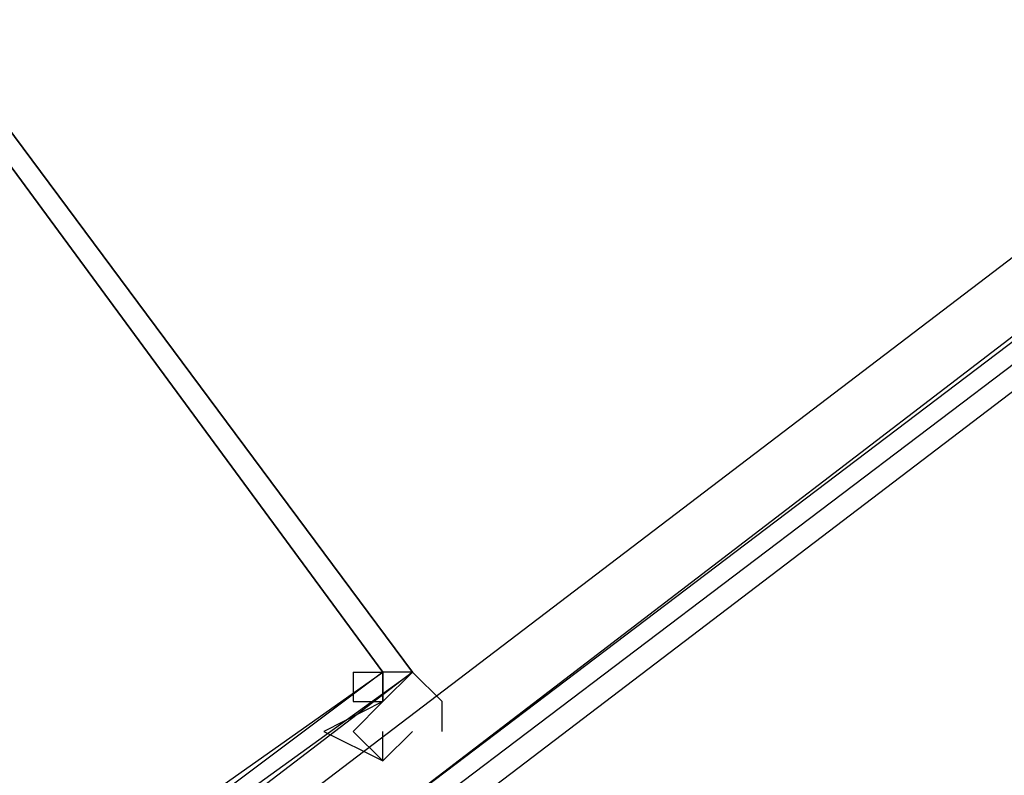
# Model space of a CAD drawing. Header units: feet. Extents: x -79 to 198, y -22 to 181.
# Tile 397 of 656: x 116.583 to 117.026, y 33.425 to 33.765. Entities that reach past the tile are written whole.
import ezdxf

# ---------------------------------------------------------------- set-up
doc = ezdxf.new("R2010")
doc.units = ezdxf.units.FT
doc.layers.add('A-LINEA', color=7, linetype='CONTINUOUS')

msp = doc.modelspace()

# ---------------------------------------------------------------- linework, layer by layer
at = {"layer": 'A-LINEA'}
for p, q in [((116.7467, 33.4711), (116.7467, 33.4711)), ((116.7467, 33.4711), (116.7467, 33.4711)), ((116.76, 33.4444), (116.76, 33.4444)), ((116.76, 33.4444), (116.76, 33.4444)), ((116.7733, 33.4444), (116.7733, 33.4444)), ((116.7733, 33.4444), (116.7733, 33.4444))]:
    msp.add_line(p, q, dxfattribs=at)
for points in [[(103.4533, 25.1244), (105.36, 26.1111), (107.24, 27.1511), (109.1067, 28.2444), (110.9333, 29.3778), (112.7467, 30.5511), (114.52, 31.7644), (116.2667, 33.0311), (117.9733, 34.3244), (119.6533, 35.6711), (121.3067, 37.0578)], [(103.4533, 25.1244), (105.36, 26.1111), (107.24, 27.1511), (109.1067, 28.2444), (110.9333, 29.3778), (112.7467, 30.5511), (114.52, 31.7644), (116.2667, 33.0311), (117.9733, 34.3244), (119.6533, 35.6711), (121.3067, 37.0578)], [(116.6933, 33.3644), (119.8267, 35.7644), (119.8267, 35.7778), (119.8133, 35.7778), (116.68, 33.3911), (116.68, 33.3778), (116.6933, 33.3644)], [(116.6933, 33.3644), (119.8267, 35.7644), (119.8267, 35.7778), (119.8133, 35.7778), (116.68, 33.3911), (116.68, 33.3778), (116.6933, 33.3644)], [(116.7067, 33.3511), (119.84, 35.7378), (119.8533, 35.7378), (119.84, 35.7511), (116.6933, 33.3644), (116.7067, 33.3511)], [(116.7067, 33.3511), (119.84, 35.7378), (119.8533, 35.7378), (119.84, 35.7511), (116.6933, 33.3644), (116.7067, 33.3511)], [(116.4133, 33.9378), (116.1733, 33.7644), (116.52, 33.2978), (116.76, 33.4711), (116.4133, 33.9378)], [(116.1733, 33.7644), (116.4133, 33.9378), (116.76, 33.4711), (116.5333, 33.2978), (116.1733, 33.7644)], [(116.4133, 33.9378), (116.1733, 33.7644), (116.52, 33.2978), (116.76, 33.4711), (116.4133, 33.9378)], [(116.1733, 33.7644), (116.4133, 33.9378), (116.76, 33.4711), (116.5333, 33.2978), (116.1733, 33.7644)], [(116.4133, 33.9244), (116.1867, 33.7644), (116.52, 33.3111), (116.7467, 33.4711), (116.4133, 33.9244)], [(116.1867, 33.7644), (116.4133, 33.9244), (116.7467, 33.4711), (116.5333, 33.3111), (116.1867, 33.7644)], [(116.4133, 33.9244), (116.1867, 33.7644), (116.52, 33.3111), (116.7467, 33.4711), (116.4133, 33.9244)], [(116.1867, 33.7644), (116.4133, 33.9244), (116.7467, 33.4711), (116.5333, 33.3111), (116.1867, 33.7644)], [(116.7333, 33.4711), (116.7333, 33.4578), (116.7333, 33.4578), (116.7333, 33.4578), (116.7467, 33.4578), (116.7467, 33.4578), (116.72, 33.4444), (116.72, 33.4444), (116.7467, 33.4311), (116.7467, 33.4311), (116.7467, 33.4311), (116.7467, 33.4311)], [(116.7333, 33.4711), (116.7333, 33.4578), (116.7333, 33.4578), (116.7333, 33.4578), (116.7467, 33.4578), (116.7467, 33.4578), (116.72, 33.4444), (116.72, 33.4444), (116.7467, 33.4311), (116.7467, 33.4311), (116.7467, 33.4311), (116.7467, 33.4311)], [(116.7333, 33.4711), (116.7467, 33.4711), (116.7467, 33.4711), (116.7467, 33.4711), (116.7467, 33.4578), (116.7467, 33.4578), (116.76, 33.4711), (116.76, 33.4711), (116.7733, 33.4578), (116.7733, 33.4578)], [(116.7333, 33.4578), (116.7467, 33.4578), (116.7467, 33.4578), (116.7467, 33.4578), (116.7467, 33.4711)], [(116.7733, 33.4444), (116.7733, 33.4578), (116.7733, 33.4578), (116.7733, 33.4578), (116.76, 33.4711), (116.76, 33.4711), (116.76, 33.4711), (116.76, 33.4711), (116.7467, 33.4711), (116.7467, 33.4711), (116.7467, 33.4711), (116.7467, 33.4711), (116.7467, 33.4711), (116.7467, 33.4711), (116.7467, 33.4711), (116.7467, 33.4711), (116.7467, 33.4578), (116.7467, 33.4578), (116.7333, 33.4444), (116.7333, 33.4444), (116.7467, 33.4311), (116.7467, 33.4311), (116.7467, 33.4444)], [(116.7333, 33.4711), (116.7467, 33.4711), (116.7467, 33.4711), (116.7467, 33.4711), (116.7467, 33.4578), (116.7467, 33.4578), (116.76, 33.4711), (116.76, 33.4711), (116.7733, 33.4578), (116.7733, 33.4578)], [(116.7333, 33.4578), (116.7467, 33.4578), (116.7467, 33.4578), (116.7467, 33.4578), (116.7467, 33.4711)], [(116.7733, 33.4444), (116.7733, 33.4578), (116.7733, 33.4578), (116.7733, 33.4578), (116.76, 33.4711), (116.76, 33.4711), (116.76, 33.4711), (116.76, 33.4711), (116.7467, 33.4711), (116.7467, 33.4711), (116.7467, 33.4711), (116.7467, 33.4711), (116.7467, 33.4711), (116.7467, 33.4711), (116.7467, 33.4711), (116.7467, 33.4711), (116.7467, 33.4578), (116.7467, 33.4578), (116.7333, 33.4444), (116.7333, 33.4444), (116.7467, 33.4311), (116.7467, 33.4311), (116.7467, 33.4444)], [(116.7467, 33.4711), (116.7467, 33.4711), (116.7467, 33.4711), (116.7467, 33.4711), (116.7467, 33.4578)], [(116.7467, 33.4711), (116.7467, 33.4711), (116.7467, 33.4711), (116.7467, 33.4711), (116.7467, 33.4578)], [(116.7467, 33.4311), (116.76, 33.4444), (116.76, 33.4444), (116.76, 33.4444)], [(116.7467, 33.4311), (116.76, 33.4444), (116.76, 33.4444), (116.76, 33.4444)], [(116.76, 33.4444), (116.76, 33.4444), (116.76, 33.4444)], [(116.76, 33.4444), (116.76, 33.4444), (116.76, 33.4444)]]:
    msp.add_lwpolyline(points, dxfattribs=at)

doc.saveas('drawing.dxf')
